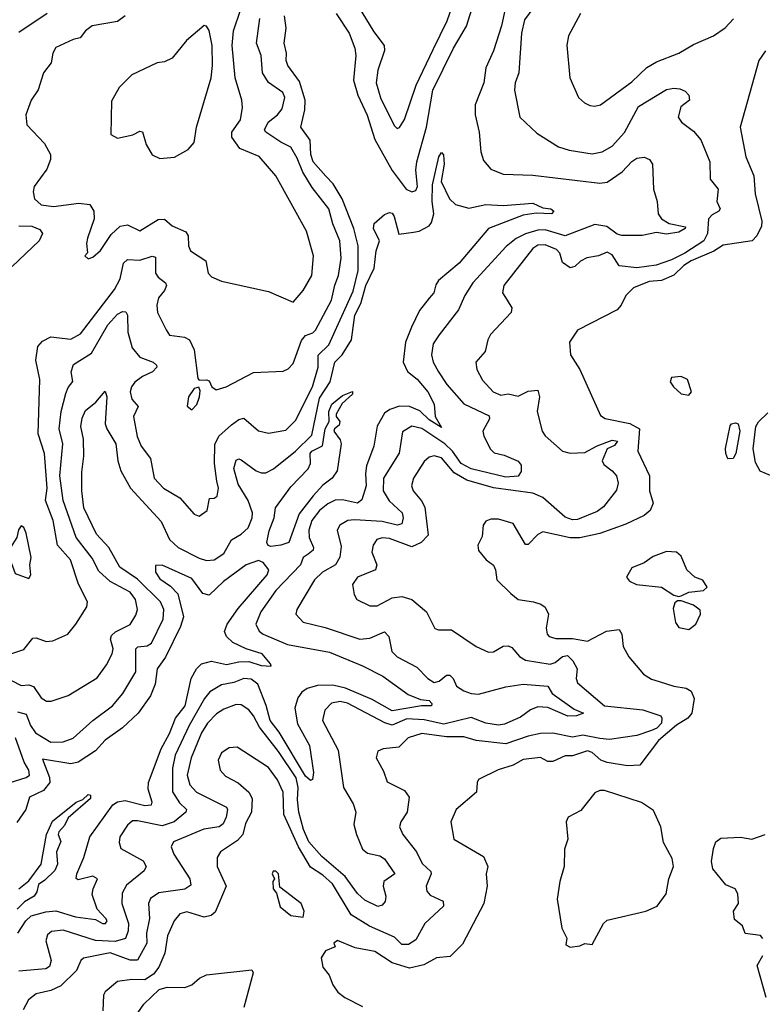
# Model space of a CAD drawing. Extents: x 1245432 to 1420865, y 606325 to 671314.
# Tile 358 of 382: x 1403299 to 1406303, y 638038 to 642020. Entities that reach past the tile are written whole.
import ezdxf

# ---------------------------------------------------------------- set-up
doc = ezdxf.new("R2010")
doc.units = 0

msp = doc.modelspace()

# ---------------------------------------------------------------- linework, layer by layer
at = {"layer": '0CON20XD'}
for points in [[(1404667.8, 642075), (1404730.8, 641970.8), (1404772.5, 641915), (1404774, 641895), (1404746.8, 641815), (1404740.6, 641765), (1404759.9, 641699.9), (1404815, 641590), (1404825, 641580), (1404835, 641583.3), (1404855, 641616.2), (1404902.2, 641755), (1404971.2, 641898.8), (1405027.7, 642015), (1405096.3, 642215)], [(1404578.4, 642045), (1404631.9, 641965), (1404655, 641904), (1404658.6, 641875), (1404648.4, 641775), (1404666.1, 641713.9), (1404704.3, 641634.3), (1404734.8, 641535), (1404805, 641410), (1404861.5, 641335), (1404885, 641323.9), (1404901.1, 641328.9), (1404907.5, 641345), (1404901.7, 641411.7), (1404904.8, 641445), (1404944.1, 641585), (1404970.3, 641735), (1405053.1, 641905), (1405106.1, 641993.9), (1405165.8, 642184.2)], [(1405269.2, 642095), (1405248.3, 641995), (1405215.9, 641894.1), (1405184.8, 641825), (1405175.8, 641765), (1405140.6, 641675), (1405140.8, 641635), (1405156.9, 641565), (1405164.1, 641485), (1405175, 641450.8), (1405204.7, 641414.7), (1405255, 641395.4), (1405375, 641391.4), (1405645, 641359), (1405675, 641363.1), (1405735.9, 641404.1), (1405775, 641446.4), (1405795, 641459.6), (1405825, 641463.8), (1405846.7, 641455), (1405858.8, 641435), (1405862.7, 641335), (1405877.3, 641285), (1405881.2, 641235), (1405895.5, 641215), (1405925.5, 641195), (1405992.5, 641182.5), (1405991.2, 641175), (1405965, 641160.2), (1405915, 641152.7), (1405875, 641158.9), (1405817.1, 641147.1), (1405735, 641146.5), (1405715, 641152.9), (1405673.9, 641183.9), (1405625, 641191.6), (1405505, 641146), (1405425, 641170.1), (1405395, 641169), (1405345, 641154.2), (1405307.5, 641135), (1405266.9, 641103.1), (1405131.6, 640955), (1405100, 640905), (1405073.4, 640846.6), (1404995, 640745.5), (1404971.1, 640708.9), (1404964.6, 640665), (1404971.2, 640635), (1404993.4, 640595), (1405026.5, 640545), (1405095, 640466.4), (1405197.9, 640417.9), (1405199.3, 640405), (1405172.7, 640355), (1405176.6, 640335), (1405203.4, 640283.4), (1405218.2, 640268.2), (1405259, 640259), (1405315, 640234.8), (1405327.8, 640217.8), (1405327.5, 640192.5), (1405315, 640173.7), (1405265, 640169.4), (1405125, 640203), (1405084.5, 640225), (1405050, 640275), (1405019, 640305), (1404925, 640366.1), (1404884.4, 640375.6), (1404847.7, 640352.3), (1404833.1, 640266.9), (1404770.3, 640165), (1404769.6, 640115), (1404793.7, 640073.7), (1404845.7, 640025), (1404850.4, 640005), (1404845, 639980.5), (1404825, 639976), (1404765, 639990.6), (1404653.5, 639996.5), (1404626, 639994), (1404593.3, 639975), (1404582.5, 639955), (1404598.9, 639888.9), (1404594.4, 639845.6), (1404576.1, 639815), (1404523.5, 639785), (1404490.9, 639755), (1404419.5, 639635), (1404415.6, 639615), (1404445, 639583.8), (1404535, 639561.2), (1404675, 639514.7), (1404715, 639518.6), (1404775, 639543.8), (1404791.3, 639525), (1404803.8, 639465), (1404825, 639443.6), (1404905, 639401.8), (1404950, 639355), (1404975, 639339.3), (1404995, 639344.1), (1405025, 639368.4), (1405038.5, 639368.5), (1405051.9, 639355), (1405065.3, 639325), (1405095, 639305.6), (1405125, 639294.4), (1405155, 639292.3), (1405265, 639322.3), (1405335, 639331.8), (1405434.6, 639324.6), (1405453.3, 639295), (1405541.9, 639231.9), (1405580, 639215), (1405551.2, 639205), (1405516.7, 639203.3), (1405435, 639238.4), (1405395, 639241), (1405365, 639228.4), (1405325, 639199.5), (1405259.3, 639170.7), (1405235, 639166.1), (1405185, 639174.4), (1405125, 639197.6), (1405015, 639170.1), (1404935, 639188.7), (1404865, 639192.2), (1404805, 639166.6), (1404776.3, 639176.3), (1404625, 639255.2), (1404595, 639262.2), (1404560, 639255), (1404532.7, 639227.3), (1404524, 639185), (1404586.4, 639065), (1404608, 638915), (1404647.8, 638847.8), (1404659.1, 638815), (1404650.6, 638765), (1404660.8, 638725), (1404685, 638664.5), (1404705, 638649.3), (1404755, 638637.9), (1404775, 638625.6), (1404816.7, 638565), (1404771.1, 638535), (1404769.1, 638515), (1404780, 638475), (1404777.1, 638452.9), (1404765, 638438), (1404746.9, 638433.1), (1404695, 638459.3), (1404665, 638486.1), (1404614.8, 638555), (1404520.9, 638635), (1404469, 638695), (1404447, 638745), (1404427.3, 638815), (1404422.1, 638865), (1404425.4, 638915), (1404416.6, 638953.4), (1404345, 639060.6), (1404268.5, 639158.5), (1404245, 639204.6), (1404225, 639228.8), (1404195, 639248.5), (1404175, 639249.7), (1404125, 639231.4), (1404095, 639213.1), (1404058.4, 639175), (1404034.8, 639135), (1403991.7, 639035), (1403976.3, 638965), (1403987.2, 638925), (1404013.9, 638895), (1404134.6, 638835), (1404139.2, 638825), (1404133.4, 638795), (1404121.9, 638768.1), (1404105.6, 638755), (1404043.6, 638746.4), (1403920.5, 638695), (1403911.2, 638675), (1403921.8, 638645), (1403986.8, 638545), (1403990.5, 638519.5), (1403966.3, 638503.7), (1403861.9, 638488.1), (1403828.2, 638465), (1403820.4, 638445), (1403823.8, 638385), (1403811, 638325), (1403813, 638285), (1403775, 638216.5), (1403745, 638216.4), (1403665, 638245.5), (1403556.3, 638223.7), (1403545.7, 638214.3), (1403528.6, 638175), (1403465, 638113), (1403425, 638092.9), (1403365, 638080), (1403333.9, 638056.1), (1403312.3, 638015)], [(1403410, 642045), (1403295, 641967.4)], [(1403725.6, 642035), (1403695, 642012.1), (1403592, 641995), (1403564.4, 641975), (1403543.8, 641946.2), (1403515, 641940), (1403445, 641907.1), (1403432.2, 641885), (1403425.6, 641845), (1403395.4, 641804.6), (1403373.9, 641736.1), (1403344.6, 641695), (1403323.5, 641635), (1403328.1, 641595), (1403399.4, 641519.4), (1403423.8, 641475), (1403423.8, 641455), (1403408.9, 641415), (1403357.8, 641345), (1403353.5, 641323.5), (1403358.8, 641295), (1403385, 641270.9), (1403435, 641263.8), (1403537.5, 641277.5), (1403583, 641273), (1403599.2, 641245), (1403600.5, 641215), (1403573.6, 641136.4), (1403569.2, 641115), (1403572.5, 641077.5), (1403562.5, 641065), (1403575, 641053.3), (1403595, 641060), (1403625, 641086.2), (1403668.3, 641151.7), (1403705.7, 641184.3), (1403735, 641190.4), (1403785, 641165.6), (1403858.6, 641211.4), (1403885, 641213.2), (1403915.8, 641185.8), (1403971.3, 641161.3), (1403979.6, 641145), (1403981.5, 641105), (1403989.4, 641085), (1404051.4, 641045), (1404060.8, 640995), (1404075, 640980), (1404115, 640962.5), (1404305, 640920.8), (1404405, 640876.7), (1404445, 640924.2), (1404480, 640985), (1404487.7, 641065), (1404458.5, 641165), (1404335, 641388.6), (1404266.9, 641466.9), (1404189, 641499), (1404156.8, 641545), (1404157.1, 641565), (1404191.6, 641615), (1404200, 641665), (1404197.9, 641695), (1404170, 641785), (1404157.8, 641915), (1404163.8, 641975), (1404191.4, 642058.6)], [(1403513.7, 640556.3), (1403507.2, 640595), (1403516.8, 640625), (1403589, 640671), (1403655, 640785.8), (1403695, 640828.8), (1403715, 640839.6), (1403728.6, 640838.6), (1403735.4, 640825.4), (1403736.1, 640756.1), (1403753.1, 640693.1), (1403784.4, 640655), (1403838.6, 640635), (1403852.4, 640622.4), (1403853.3, 640615), (1403835.4, 640595), (1403795, 640576.9), (1403765, 640553.4), (1403751.1, 640535), (1403745.9, 640515), (1403752.7, 640485), (1403777.5, 640455), (1403759.6, 640415), (1403774.1, 640334.1), (1403790, 640295), (1403827.5, 640245), (1403843.1, 640165), (1403880.5, 640125), (1403945.9, 640085.9), (1404005, 640020), (1404025, 640012.5), (1404057.5, 640035), (1404066.4, 640083.6), (1404085.5, 640084.5), (1404096.9, 640093.1), (1404103.5, 640125), (1404096.6, 640153.4), (1404086.9, 640225), (1404088.4, 640301.6), (1404104.3, 640335.7), (1404155, 640381.6), (1404185, 640402.3), (1404205, 640407.9), (1404265, 640357.3), (1404305, 640347.1), (1404375, 640359.6), (1404415, 640399.1), (1404483.5, 640535), (1404505.7, 640615), (1404506.6, 640663.4), (1404549, 640705), (1404647.6, 640922.4), (1404667.7, 641005), (1404667.5, 641105), (1404649.8, 641175), (1404603.3, 641295), (1404566.6, 641356.6), (1404537.5, 641387.5), (1404486, 641445), (1404477, 641475), (1404473.1, 641533.1), (1404435.5, 641585), (1404451.9, 641655), (1404452.9, 641695), (1404430.1, 641770.1), (1404383.8, 641835), (1404376.9, 641855), (1404378.5, 641885), (1404369.2, 641925), (1404376.4, 641985), (1404370.4, 642035)], [(1405379, 642071), (1405341.1, 642018.9), (1405328.8, 641965), (1405317.9, 641805), (1405302.7, 641765), (1405300, 641735), (1405321.4, 641625), (1405390.7, 641560.7), (1405478, 641505), (1405521.7, 641491.7), (1405615, 641477.5), (1405654.7, 641485.3), (1405695, 641507.8), (1405745.9, 641564.1), (1405801.9, 641668.1), (1405915, 641737.7), (1405945, 641743.2), (1405969.6, 641739.6), (1405990.9, 641730.9), (1406005.7, 641715), (1406008.2, 641695), (1405972.6, 641667.4), (1405962.7, 641625), (1405975.5, 641605), (1406025, 641568.5), (1406054.3, 641534.3), (1406090.8, 641445), (1406092.3, 641375), (1406124.6, 641335), (1406118.5, 641285), (1406132.1, 641255), (1406127.3, 641245), (1406099.9, 641230.1), (1406085.3, 641214.7), (1406080.9, 641155), (1406066.7, 641125), (1405988.8, 641075), (1405935, 641048.5), (1405873.3, 641026.7), (1405795, 641016), (1405723.8, 641023.8), (1405695, 641068.5), (1405675, 641079.3), (1405640.6, 641065), (1405593.5, 641056.5), (1405567.3, 641042.7), (1405545, 641021.3), (1405525, 641016.8), (1405495, 641037.4), (1405484, 641075), (1405470.8, 641090.8), (1405425, 641109.2), (1405395, 641108), (1405374.7, 641095), (1405256.9, 640945), (1405251.2, 640915), (1405270.9, 640885), (1405290, 640855), (1405286.4, 640835), (1405203.8, 640746.2), (1405192.5, 640725), (1405181.8, 640678.2), (1405143.6, 640635), (1405147.3, 640605), (1405171.3, 640561.3), (1405214.5, 640515), (1405245, 640501.8), (1405275, 640507.1), (1405315, 640496.7), (1405355, 640517.9), (1405395, 640522), (1405401.5, 640495), (1405391.8, 640435), (1405412, 640355), (1405425, 640336.9), (1405495, 640275.3), (1405525, 640267.1), (1405585, 640268.9), (1405634.2, 640295.8), (1405695, 640319), (1405716.8, 640315), (1405705, 640297.3), (1405675, 640283.8), (1405654.7, 640235), (1405661.1, 640221.1), (1405695.7, 640195.7), (1405712.7, 640175), (1405719.2, 640145), (1405712.3, 640117.7), (1405660.3, 640049.8), (1405635, 640030.3), (1405555, 639998.8), (1405535, 639997.6), (1405505, 640008.2), (1405415, 640087.1), (1405374.6, 640104.6), (1405215, 640126.7), (1405107.7, 640157.7), (1405056.6, 640186.6), (1405005, 640247.2), (1404975, 640256), (1404955, 640250), (1404935, 640233.1), (1404892.3, 640165), (1404883.2, 640135), (1404890.8, 640115), (1404924.5, 640074.5), (1404937.9, 640047.9), (1404951.1, 639935), (1404922.2, 639905), (1404885, 639887.6), (1404795, 639922), (1404765, 639924.1), (1404743, 639917), (1404728, 639895), (1404723.1, 639866.9), (1404743.3, 639815), (1404738.5, 639795), (1404665.5, 639765), (1404645.6, 639735), (1404652.2, 639695), (1404662.9, 639675), (1404715, 639649.5), (1404745, 639649.6), (1404805, 639681.2), (1404845, 639687.5), (1404885.5, 639675.5), (1404944, 639625), (1404978.1, 639558.1), (1404992.4, 639552.4), (1405045, 639552.5), (1405145, 639484.4), (1405195, 639462.2), (1405215, 639463.3), (1405255, 639486.4), (1405275, 639487.9), (1405290.1, 639480.1), (1405320.4, 639445), (1405345, 639430), (1405445, 639413.4), (1405465, 639419.4), (1405495, 639443.7), (1405515, 639448), (1405536.8, 639426.8), (1405553.2, 639395), (1405550.2, 639355), (1405555, 639337.9), (1405664.8, 639245), (1405818.8, 639228.8), (1405891.9, 639205), (1405896.9, 639195), (1405894.7, 639175), (1405875.8, 639155), (1405855, 639145.2), (1405795, 639124.7), (1405685, 639109), (1405645, 639113), (1405576.6, 639126.6), (1405535, 639117.5), (1405455, 639134.2), (1405405, 639133.5), (1405355, 639122.7), (1405265, 639091.2), (1405145, 639104.7), (1405095, 639120), (1405025, 639119.4), (1404925, 639133.1), (1404870, 639115), (1404832.3, 639077.7), (1404768.7, 639071.3), (1404747.9, 639062.1), (1404740.8, 639035), (1404770.5, 638980.5), (1404785, 638938), (1404855, 638902.2), (1404874.4, 638875), (1404865.5, 638815), (1404840, 638775), (1404835.6, 638755), (1404848.8, 638725), (1404903.8, 638655), (1404927.3, 638607.3), (1404961.5, 638575), (1404962.7, 638565), (1404943.3, 638515), (1404945.6, 638495), (1404959.3, 638479.3), (1405011.1, 638455), (1405013.5, 638435), (1404937.2, 638365), (1404901, 638299), (1404871.1, 638278.9), (1404845, 638279.3), (1404815, 638308.8), (1404713.6, 638353.6), (1404639.8, 638399.8), (1404564.3, 638525), (1404525, 638560.2), (1404475, 638592.2), (1404427.2, 638675), (1404367.6, 638805), (1404364.2, 638895), (1404341.6, 638945), (1404304.8, 638994.8), (1404178, 639078), (1404146.7, 639075), (1404115.6, 639055), (1404102.2, 639025), (1404110, 638985), (1404130.8, 638960.8), (1404182.8, 638932.8), (1404225, 638895.5), (1404239.7, 638869.7), (1404236.2, 638815), (1404211.7, 638768.3), (1404201.9, 638725), (1404180.3, 638699.7), (1404111.5, 638655), (1404098.1, 638631.9), (1404097.8, 638595), (1404133.8, 638515), (1404089, 638411), (1404072.6, 638397.4), (1404045, 638390.7), (1403975, 638411.6), (1403946.2, 638403.8), (1403924.1, 638375.9), (1403896.6, 638315), (1403886.1, 638245), (1403861.8, 638188.2), (1403840.4, 638159.6), (1403805, 638137.3), (1403751.9, 638138.1), (1403695, 638130.5), (1403645, 638088), (1403637.5, 638075), (1403635, 638011.2)], [(1405566.7, 642045), (1405518.9, 641955), (1405512.6, 641917.4), (1405524.2, 641785), (1405558.6, 641705), (1405583.1, 641683.1), (1405605, 641673.1), (1405625, 641669.4), (1405648.8, 641675), (1405775, 641768.2), (1405835, 641826.8), (1405875, 641850), (1405965.2, 641884.8), (1406025, 641920), (1406105.7, 641955), (1406152.9, 641987.1), (1406186.8, 642023.2)], [(1403215, 639440.5), (1403315, 639473.3), (1403351.8, 639518.2), (1403365, 639520), (1403405.5, 639504.5), (1403432.1, 639507.9), (1403494, 639535), (1403525.3, 639574.7), (1403570.5, 639645), (1403572.5, 639665), (1403536.4, 639736.4), (1403504.1, 639835), (1403452.2, 639895), (1403433.7, 639995), (1403403, 640075), (1403410.3, 640125), (1403399.6, 640265), (1403373.3, 640345), (1403380, 640565), (1403363.3, 640643.2), (1403372.1, 640697.9), (1403390.9, 640719.1), (1403425, 640737.6), (1403505, 640727.7), (1403545, 640748.8), (1403681.8, 640928.2), (1403705, 640971.1), (1403718, 641035), (1403735, 641050), (1403785, 641047.7), (1403835, 641062.9), (1403848.7, 641058.7), (1403848.4, 640995), (1403858.7, 640978.7), (1403888.9, 640955), (1403892.1, 640945), (1403884.7, 640925), (1403859.7, 640895), (1403853.3, 640865), (1403856.4, 640835), (1403890.6, 640765), (1403905, 640744.3), (1403965, 640736.1), (1403985.5, 640725.5), (1404004, 640685), (1404019.3, 640569.3), (1404025, 640562.5), (1404055, 640563.8), (1404065, 640558.8), (1404075.5, 640535), (1404093.1, 640523.1), (1404134.3, 640535), (1404245, 640592.7), (1404365, 640598.5), (1404385, 640607.8), (1404405, 640628.9), (1404438.1, 640721.9), (1404455, 640742.4), (1404485, 640753.8), (1404495, 640764.5), (1404560.6, 640885), (1404573.4, 640946.6), (1404588.7, 640985), (1404598.9, 641055), (1404593.2, 641125), (1404564.8, 641194.8), (1404548.7, 641255), (1404481.7, 641341.7), (1404443.7, 641403.7), (1404420.7, 641459.3), (1404395, 641504.7), (1404354.9, 641524.9), (1404294.4, 641565), (1404288.5, 641575), (1404304, 641605), (1404341.3, 641635), (1404360.7, 641659.3), (1404371.6, 641705), (1404363.6, 641725), (1404305.7, 641765.7), (1404281, 641805), (1404275.7, 641875), (1404256.8, 641925), (1404270.5, 642025)], [(1403865, 641458.8), (1403925, 641464), (1403980, 641495), (1404005, 641522.5), (1404014.5, 641585.5), (1404072.8, 641785), (1404079, 641835), (1404077.5, 641915), (1404065, 641976.7), (1404055, 641993.8), (1404045, 641996.2), (1403973.7, 641936.3), (1403915, 641864.2), (1403885, 641850), (1403855, 641845.8), (1403752.6, 641797.4), (1403700.8, 641745), (1403669.7, 641690.3), (1403667.5, 641555), (1403695, 641540), (1403755.8, 641554.2), (1403785, 641568.8), (1403795, 641566.7), (1403810, 641515), (1403835, 641473.8), (1403865, 641458.8)], [(1406315.6, 641894.4), (1406288.2, 641855), (1406213.3, 641585), (1406235.7, 641465), (1406267.9, 641387.9), (1406274.5, 641315), (1406300.8, 641205), (1406300, 641185), (1406280.6, 641145), (1406262, 641125), (1406145, 641108.4), (1406106.4, 641083.6), (1406015, 641044.8), (1405985, 641025.7), (1405945, 640986.7), (1405895, 640965.6), (1405845, 640961.4), (1405781.9, 640935), (1405751.1, 640905), (1405732, 640865), (1405715, 640846.7), (1405555.6, 640764.4), (1405522.5, 640715), (1405527.5, 640665), (1405564.4, 640605), (1405648.7, 640418.7), (1405667.4, 640407.4), (1405767.2, 640387.2), (1405805.6, 640365.6), (1405798.8, 640275), (1405846, 640175), (1405846.2, 640115), (1405861.8, 640065), (1405849.5, 640035), (1405825.2, 640014.8), (1405750.6, 639979.4), (1405645, 639942), (1405565.2, 639924.8), (1405525, 639924), (1405415, 639948.7), (1405395, 639937.9), (1405355, 639897.1), (1405345, 639897.5), (1405295, 639982), (1405235, 639999.6), (1405205, 639999.4), (1405185, 639991.2), (1405173.8, 639975), (1405169.7, 639930.3), (1405152.5, 639895), (1405155, 639872.5), (1405186.2, 639835), (1405215, 639813.8), (1405224, 639795), (1405228.8, 639755), (1405285, 639698.8), (1405315, 639674.2), (1405377.5, 639665), (1405406.3, 639656.3), (1405423.7, 639643.7), (1405437.5, 639615), (1405428.3, 639558.3), (1405432.5, 639535), (1405441.2, 639525), (1405467.8, 639517.8), (1405535, 639516.8), (1405595, 639506.7), (1405672.7, 639547.3), (1405723.6, 639553.6), (1405734.6, 639535), (1405740, 639485), (1405763.1, 639443.1), (1405822.6, 639372.6), (1405855, 639353.1), (1405885, 639343.8), (1405945, 639323.8), (1405995, 639316.1), (1406014.7, 639304.7), (1406026.8, 639275), (1406018.2, 639215), (1406001.2, 639195), (1405955, 639166.2), (1405882.4, 639105), (1405807.8, 639005), (1405757.4, 639002.6), (1405675, 639015.4), (1405650, 639025), (1405615, 639055.6), (1405595, 639063.1), (1405535, 639042.4), (1405505, 639042.4), (1405455, 639019.7), (1405435, 639020), (1405405, 639035.3), (1405335, 639027.7), (1405295, 639005.3), (1405234.6, 638985.4), (1405155, 638946.9), (1405148.9, 638935), (1405147.1, 638895), (1405064, 638825), (1405042.9, 638775), (1405054.3, 638705), (1405175, 638636), (1405192.5, 638595), (1405185.6, 638565), (1405189.4, 638515), (1405175.6, 638445), (1405089.4, 638280.6), (1405039.6, 638230.4), (1404985, 638225.3), (1404933, 638197), (1404875, 638183.3), (1404805.5, 638205.5), (1404735, 638251.2), (1404656.1, 638266.1), (1404584.2, 638295.8), (1404570, 638285), (1404575, 638270), (1404535.9, 638254.1), (1404518, 638225), (1404525, 638187.5), (1404550, 638155), (1404565, 638116.7), (1404585, 638086.2), (1404613.8, 638065), (1404685, 638028.8)], [(1403289.2, 639220.8), (1403325, 639210.8), (1403342.7, 639165), (1403362.8, 639135), (1403425, 639098.4), (1403475, 639099.1), (1403515, 639113.9), (1403594.8, 639185.2), (1403673.8, 639245), (1403716.1, 639295), (1403768.3, 639381.7), (1403768, 639475), (1403777.1, 639482.9), (1403815, 639486.8), (1403832.3, 639497.7), (1403879.5, 639595), (1403881.9, 639635), (1403868.8, 639665), (1403775, 639757.3), (1403703.8, 639805), (1403659.6, 639885), (1403609.7, 639939.7), (1403558.1, 640045), (1403549.7, 640115), (1403550.4, 640189.6), (1403558.6, 640255), (1403556.3, 640323.7), (1403545.6, 640375), (1403551.3, 640408.7), (1403565, 640438.8), (1403607.1, 640472.9), (1403645, 640517.5), (1403650.6, 640495), (1403644.7, 640385), (1403650.7, 640365), (1403687.2, 640305), (1403695.4, 640235.4), (1403707.5, 640195), (1403746.7, 640125), (1403870.8, 639990.8), (1403905, 639917.1), (1403940.4, 639885), (1404025, 639841.4), (1404055, 639832.7), (1404085, 639835.4), (1404125, 639860.9), (1404155, 639916.7), (1404195, 639938.8), (1404222.8, 639965), (1404239.5, 640005), (1404240.8, 640025), (1404223.5, 640075), (1404181.9, 640141.9), (1404164.8, 640205), (1404175, 640238.1), (1404185, 640243.1), (1404195, 640239.4), (1404255.6, 640195), (1404275, 640186.7), (1404295, 640186.7), (1404325, 640203.5), (1404415, 640274.1), (1404480.9, 640339.1), (1404511.4, 640488.6), (1404554.8, 640555), (1404573.2, 640635), (1404603.2, 640665), (1404640.3, 640725), (1404654.3, 640825), (1404678.4, 640871.6), (1404698.8, 640945), (1404732.3, 641015), (1404741.2, 641085), (1404754.2, 641125), (1404729.7, 641175), (1404732.2, 641195), (1404775, 641231.5), (1404795, 641240), (1404805, 641237.1), (1404814, 641224), (1404832.8, 641152.8), (1404891.1, 641161.1), (1404915.3, 641164.7), (1404955, 641185.5), (1404965, 641200), (1404973.6, 641235), (1404967.2, 641285), (1404968.3, 641351.7), (1404993.8, 641465), (1405005, 641482.5), (1405013.6, 641473.6), (1405015.4, 641435), (1405004.3, 641365), (1405037.5, 641295), (1405062.1, 641272.1), (1405115, 641257.9), (1405185, 641272.4), (1405255, 641268.9), (1405375, 641278.3), (1405415, 641258.4), (1405447.1, 641255), (1405459.5, 641245), (1405450, 641235), (1405387.7, 641237.7), (1405335, 641229.2), (1405195.3, 641174.7), (1405077.1, 641035), (1404993.5, 640965), (1404982.5, 640947.5), (1404974.6, 640915), (1404955, 640893.6), (1404915.8, 640844.2), (1404883.5, 640776.5), (1404859.8, 640715), (1404850.2, 640635), (1404867.5, 640597.5), (1404906.6, 640566.6), (1404950, 640515), (1404975.4, 640465), (1404980, 640415), (1405005, 640370), (1404955, 640402.1), (1404917.5, 640437.5), (1404875, 640455.2), (1404835, 640457.3), (1404796.6, 640443.4), (1404775, 640427.8), (1404744.2, 640375.8), (1404731.7, 640295), (1404701.2, 640215), (1404696.9, 640185), (1404700.7, 640135), (1404682.6, 640077.4), (1404665, 640063.8), (1404605, 640078), (1404575, 640076.9), (1404545, 640062), (1404511.9, 640035), (1404480.3, 639995), (1404468.3, 639955), (1404469.1, 639925), (1404487.5, 639885), (1404485.9, 639874.1), (1404465, 639858), (1404445.4, 639845), (1404434.7, 639815), (1404335, 639710.6), (1404273.6, 639625), (1404253.8, 639575), (1404267.2, 639547.2), (1404283.3, 639535), (1404382.7, 639492.7), (1404551.7, 639461.7), (1404685, 639407.2), (1404767.1, 639365), (1404870.3, 639290.3), (1404920.5, 639270.5), (1404955, 639267), (1404965.6, 639254.4), (1404965, 639244.3), (1404924.7, 639244.7), (1404805, 639224), (1404725, 639270.7), (1404616, 639316), (1404565, 639327.9), (1404503.3, 639326.7), (1404461.5, 639315), (1404439.5, 639300.5), (1404423.4, 639276.6), (1404411.6, 639235), (1404421.9, 639171.9), (1404470.4, 639085), (1404486.8, 638975), (1404483.4, 638946.6), (1404475, 638942.2), (1404455, 638960), (1404348.4, 639138.4), (1404312.3, 639185), (1404296.2, 639246.2), (1404262.3, 639332.3), (1404235, 639353.3), (1404205, 639356), (1404165, 639338.8), (1404115, 639329.3), (1404068.3, 639301.7), (1404046, 639274), (1403984.1, 639165), (1403928.1, 639045), (1403917, 638993), (1403917, 638897), (1403945, 638852.1), (1403972.9, 638825), (1403971.4, 638815), (1403923.8, 638775), (1403875, 638759.6), (1403775, 638780), (1403755, 638779.2), (1403735, 638762.7), (1403704.1, 638715), (1403701.7, 638691.7), (1403707.6, 638667.6), (1403797.5, 638617.5), (1403810.4, 638595), (1403802, 638578), (1403730.6, 638519.4), (1403712.6, 638487.4), (1403711.2, 638445), (1403738.8, 638365), (1403737.2, 638335), (1403726.3, 638303.6), (1403685, 638291.9), (1403605, 638295.7), (1403475, 638338), (1403427.6, 638332.4), (1403411.5, 638318.5), (1403404.7, 638295), (1403425.4, 638215), (1403419.5, 638190.5), (1403405, 638181.1), (1403295, 638171.6)], [(1403295, 641186), (1403348, 641185), (1403380.8, 641170.8), (1403391.1, 641155), (1403377.3, 641125), (1403268.6, 641021.4)], [(1406005, 640501.2), (1406016.7, 640515), (1406000, 640565), (1405975, 640576.2), (1405935, 640572.5), (1405930, 640555), (1405943.3, 640535), (1405975, 640506.2), (1406005, 640501.2)], [(1403265, 639347.8), (1403305, 639326.7), (1403335, 639330.4), (1403355, 639322.8), (1403385, 639277.1), (1403406.8, 639263.2), (1403426.2, 639263.8), (1403495, 639286.7), (1403612, 639358), (1403649.9, 639410.1), (1403672.1, 639455), (1403676.2, 639475), (1403665.9, 639515), (1403670.4, 639529.6), (1403685.8, 639544.2), (1403746.1, 639573.9), (1403768.5, 639611.5), (1403774.7, 639635), (1403767.6, 639675), (1403745.8, 639705), (1403665, 639748.1), (1403619, 639789), (1403591.9, 639841.9), (1403527.2, 639925), (1403474.1, 640075), (1403461.3, 640175), (1403473.7, 640305), (1403459, 640365), (1403466.5, 640435), (1403485, 640508), (1403495, 640532.9), (1403513.7, 640556.3)], [(1403995, 640442.5), (1404015, 640463.3), (1404025.6, 640495), (1404029.2, 640519.2), (1404023.3, 640533.3), (1404005, 640528), (1403981.2, 640495), (1403976.7, 640456.7), (1403995, 640442.5)], [(1404315, 639888.8), (1404303.5, 639893.5), (1404298.5, 639905), (1404307.3, 639952.7), (1404328.4, 640005), (1404333.6, 640045), (1404395, 640130), (1404466.1, 640203.9), (1404474.8, 640225), (1404474.4, 640265), (1404480.4, 640275), (1404523.3, 640296.7), (1404535, 640365.7), (1404550, 640395), (1404549.1, 640435), (1404561.8, 640465), (1404605, 640499.6), (1404645, 640515.7), (1404645.6, 640505), (1404602.9, 640467.1), (1404579.2, 640425), (1404578.8, 640415), (1404594.2, 640395), (1404590.5, 640379.5), (1404572.5, 640365), (1404570, 640355), (1404595, 640320), (1404598.8, 640305), (1404582.5, 640195), (1404562.5, 640165), (1404525, 640137.1), (1404486.1, 640093.9), (1404429.1, 640020.9), (1404387.5, 639905), (1404355, 639894), (1404315, 639888.8)], [(1406371.1, 640161.1), (1406293.6, 640193.6), (1406275, 640228.8), (1406265.9, 640284.1), (1406276.5, 640375), (1406287.1, 640392.9), (1406325, 640429.4)], [(1406163.9, 640243.9), (1406154.6, 640265), (1406153.8, 640285), (1406173, 640377), (1406178.8, 640385), (1406195, 640389.4), (1406205.4, 640385.4), (1406212.1, 640355), (1406196, 640265), (1406185, 640244.5), (1406163.9, 640243.9)], [(1403335, 639760), (1403343.3, 639775), (1403340, 639815), (1403345.6, 639845), (1403325, 639942.5), (1403315, 639966.7), (1403305, 639972.5), (1403293.6, 639956.4), (1403286.7, 639925), (1403261.2, 639885), (1403260, 639835), (1403280, 639780), (1403335, 639760)], [(1405965, 639686.7), (1405975, 639690), (1406005.9, 639704.1), (1406065, 639711.4), (1406080, 639725), (1406062.5, 639752.5), (1406030, 639765), (1405997.5, 639795), (1405975, 639850), (1405955, 639865.7), (1405915, 639868.6), (1405860.9, 639849.1), (1405825, 639823.8), (1405775, 639803.3), (1405754, 639765), (1405765, 639748.8), (1405793.3, 639735), (1405895, 639724.2), (1405945, 639692.5), (1405965, 639686.7)], [(1403291.7, 638325), (1403323.4, 638375), (1403345, 638395.8), (1403405, 638412.1), (1403445.1, 638415.1), (1403525, 638391.6), (1403605, 638380.8), (1403633.8, 638365), (1403646, 638365), (1403651.9, 638375), (1403647.5, 638385), (1403612.3, 638422.3), (1403592, 638482), (1403595.3, 638505), (1403613.2, 638545), (1403595, 638555.5), (1403535, 638541.1), (1403526.6, 638546.6), (1403530.2, 638565), (1403558.3, 638631.8), (1403582.6, 638715), (1403675, 638844.7), (1403695, 638857.2), (1403725, 638862.1), (1403805, 638841.7), (1403831.4, 638845), (1403834.4, 638855.6), (1403818.3, 638908.3), (1403819.1, 638935), (1403871.2, 639071.2), (1403905, 639133.3), (1403929.4, 639195), (1403968.1, 639245), (1403993, 639355), (1404013.9, 639395), (1404033.9, 639415), (1404075.2, 639424.8), (1404135, 639411.5), (1404185, 639422.8), (1404225, 639423.6), (1404275, 639407.9), (1404316, 639405), (1404313.8, 639415), (1404280, 639455), (1404215, 639475.6), (1404161.1, 639501.1), (1404134.7, 639525), (1404126.9, 639545), (1404137.4, 639575), (1404181.8, 639638.2), (1404299.7, 639775), (1404306.9, 639795), (1404283, 639825), (1404265, 639832.8), (1404215, 639814.7), (1404122.8, 639747.2), (1404065, 639692.9), (1404039.5, 639699.5), (1403995, 639759.8), (1403875, 639813.6), (1403848.1, 639811.9), (1403848, 639785), (1403865, 639757.8), (1403909, 639729), (1403937.8, 639697.8), (1403961.2, 639605), (1403949.4, 639565), (1403888.6, 639441.4), (1403855.3, 639395), (1403846.9, 639333.1), (1403828, 639285), (1403777.8, 639215), (1403715, 639155.7), (1403645, 639105.8), (1403605, 639062.3), (1403535, 639017.5), (1403505, 639009.8), (1403391.5, 639028.5), (1403419.7, 638955), (1403420.8, 638935), (1403395, 638902.1), (1403338.6, 638875), (1403323.7, 638825), (1403287.3, 638772.7)], [(1406005, 639554), (1406034, 639575), (1406052.5, 639615), (1406051.7, 639631.7), (1406025, 639651.4), (1405975, 639670), (1405960, 639670), (1405949.2, 639660.8), (1405941.7, 639638.3), (1405951.2, 639581.2), (1405965, 639561.2), (1406005, 639554)], [(1403256.1, 638933.9), (1403325.5, 638954.5), (1403338.7, 638965), (1403335.8, 638985), (1403317.3, 639017.3), (1403282.1, 639115)], [(1405525, 638268.8), (1405565, 638274), (1405585, 638283.8), (1405615, 638280), (1405660, 638365), (1405675, 638377.5), (1405831.2, 638415), (1405878, 638435), (1405913.3, 638485), (1405924.3, 638545), (1405944, 638595), (1405937.9, 638627.9), (1405902.4, 638692.4), (1405892, 638755), (1405862.1, 638822.1), (1405814.5, 638854.5), (1405665, 638902.9), (1405645, 638902.9), (1405625, 638892.5), (1405568.3, 638821.7), (1405517.5, 638795), (1405508.8, 638775), (1405516.7, 638705), (1405503.1, 638665), (1405501.4, 638595), (1405484.3, 638535), (1405472.7, 638462.7), (1405491.2, 638345), (1405512.5, 638305), (1405508.3, 638278.3), (1405525, 638268.8)], [(1403295, 638504.2), (1403335, 638537.1), (1403385.8, 638605), (1403407.2, 638725), (1403431.7, 638778.3), (1403527.1, 638855), (1403554.6, 638865.4), (1403575, 638886.4), (1403585, 638883.3), (1403585, 638870), (1403495, 638792.2), (1403479.8, 638760.2), (1403456.7, 638735), (1403454.6, 638725), (1403465.5, 638695.5), (1403446.9, 638655), (1403451.9, 638605), (1403440.5, 638579.5), (1403400.8, 638539.2), (1403375, 638522), (1403368, 638492), (1403356.9, 638475), (1403318.5, 638451.5), (1403287.9, 638422.1)], [(1406305, 638303.3), (1406295, 638315.7), (1406234, 638324), (1406223.3, 638355), (1406190.9, 638380.9), (1406186.1, 638415), (1406206.2, 638445), (1406204.1, 638484.1), (1406192.5, 638505), (1406155, 638521.2), (1406102.9, 638585), (1406097, 638615), (1406105, 638667.5), (1406115.3, 638694.7), (1406135, 638710), (1406215, 638713.8), (1406260, 638705), (1406315, 638723.8)], [(1404445, 638390), (1404448.8, 638415), (1404436.7, 638445), (1404351.2, 638511.2), (1404346.2, 638565), (1404335, 638576.7), (1404323.9, 638576.1), (1404320, 638565), (1404330, 638545), (1404322.5, 638535), (1404323.8, 638505), (1404337, 638487), (1404351.7, 638431.7), (1404395, 638396.7), (1404445, 638390)], [(1406318.2, 638065), (1406281.9, 638195), (1406305.5, 638235)], [(1403765, 637985.7), (1403801.1, 638038.9), (1403862.9, 638097.1), (1403895, 638107.5), (1403966.2, 638105), (1403995, 638117.1), (1404026.1, 638143.9), (1404053.7, 638156.4), (1404237.7, 638177.7), (1404243.3, 638165), (1404206, 638025)]]:
    msp.add_lwpolyline(points, dxfattribs=at)

doc.saveas('drawing.dxf')
